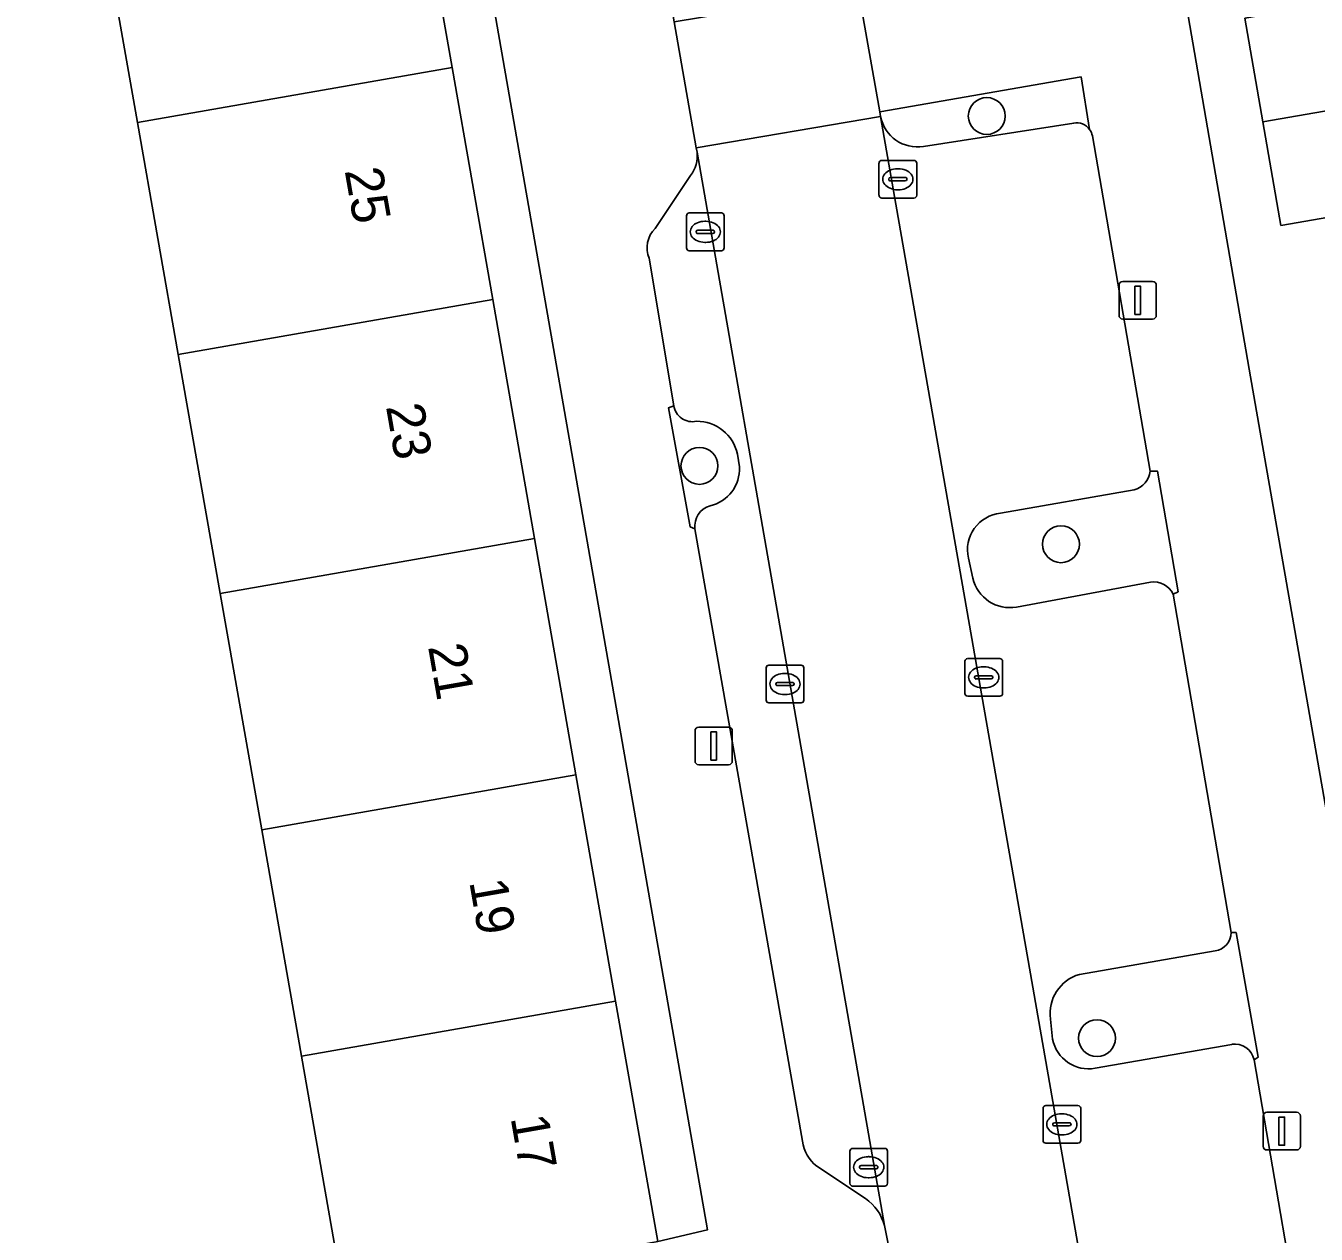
# Model space of a CAD drawing. Extents: x 162879 to 165540, y 384011 to 385181.
# Drawn here: x 164500.2 to 164534.44, y 384340.62 to 384372.69 of the extents above; entities that cross this region are included whole.
import ezdxf

# ---------------------------------------------------------------- set-up
doc = ezdxf.new("R2010")
doc.units = 0
for name, color, linetype in [('IMGEO_Boom', 7, 'Continuous'), ('IMGEO_Erf', 7, 'Continuous'), ('IMGEO_Groenvoorziening', 7, 'Continuous'), ('IMGEO_Kolk', 7, 'Continuous'), ('IMGEO_Lichtmast', 7, 'Continuous'), ('IMGEO_Pand', 7, 'Continuous'), ('IMGEO_Pand_nummerreeks', 7, 'Continuous'), ('IMGEO_Parkeervlak_open', 7, 'Continuous'), ('IMGEO_Rijbaan_lokaal_open', 7, 'Continuous'), ('IMGEO_Voetpad_open', 7, 'Continuous')]:
    doc.layers.add(name, color=color, linetype=linetype)

msp = doc.modelspace()

# ---------------------------------------------------------------- linework, layer by layer
at = {"layer": 'IMGEO_Boom'}
for centre in [(164525.696, 384370.298), (164518.072, 384361.011), (164527.666, 384358.932), (164528.622, 384345.823)]:
    msp.add_circle(centre, 0.489, dxfattribs=at)
at = {"layer": 'IMGEO_Erf'}
for points in [[(164535.028, 384388.905), (164528.484, 384387.777), (164532.656, 384363.578), (164542.86, 384305.194)], [(164498.884, 384337.295), (164501.909, 384337.837), (164504.882, 384338.369), (164507.856, 384338.901), (164508.621, 384339.038), (164507.513, 384345.345), (164506.459, 384351.35), (164505.356, 384357.627), (164504.243, 384363.965), (164503.162, 384370.123), (164502.077, 384376.299), (164500.936, 384382.798), (164504.363, 384383.398), (164509.287, 384384.261), (164510.425, 384377.761), (164511.507, 384371.585), (164512.586, 384365.426), (164513.696, 384359.088), (164514.796, 384352.81), (164515.847, 384346.805), (164516.965, 384340.424), (164518.285, 384340.732), (164510.44, 384385.655), (164491.022, 384382.255)], [(164538.636, 384368.287), (164533.503, 384367.395), (164533.026, 384370.142), (164532.548, 384372.892), (164537.663, 384373.781)]]:
    msp.add_lwpolyline(points, dxfattribs=at)
at = {"layer": 'IMGEO_Groenvoorziening'}
for points in [[(164528.427, 384369.941), (164528.198, 384371.337), (164522.859, 384370.413)], [(164522.859, 384370.413), (164522.881, 384370.285)], [(164524.017, 384369.491), (164528.003, 384370.112)], [(164517.393, 384362.609), (164517.25, 384362.549), (164517.831, 384359.394), (164517.953, 384359.341)], [(164519.136, 384360.984), (164519.079, 384361.325)], [(164530.641, 384357.608), (164530.772, 384357.673), (164530.225, 384360.873), (164530.035, 384360.873)], [(164529.608, 384360.373), (164526.057, 384359.757)], [(164525.21, 384358.566), (164525.326, 384358.034)], [(164526.49, 384357.264), (164530.041, 384357.925)], [(164532.788, 384345.248), (164532.898, 384345.318), (164532.311, 384348.627), (164532.179, 384348.627)], [(164531.759, 384348.141), (164528.155, 384347.516)], [(164527.384, 384346.33), (164527.442, 384345.799)], [(164528.576, 384345.024), (164532.196, 384345.659)]]:
    msp.add_lwpolyline(points, dxfattribs=at)
for centre, radius, start, end in [((164523.854, 384370.468), 0.99, 190.626, 279.4712), ((164528.079, 384369.691), 0.428, 35.7845, 100.2869), ((164517.89, 384362.688), 0.503, 188.9831, 282.2017), ((164518.002, 384361.094), 1.102, 12.0813, 90.303), ((164518.127, 384360.936), 1.01, 283.108, 2.727), ((164529.447, 384360.943), 0.592, 285.7855, 353.2198), ((164518.51, 384359.412), 0.561, 105.8847, 187.2997), ((164526.162, 384358.785), 0.977, 96.1815, 192.9801), ((164526.312, 384358.26), 1.011, 192.8885, 280.1413), ((164530.131, 384357.369), 0.563, 25.1231, 99.1789), ((164531.693, 384348.622), 0.486, 277.7964, 0.5366), ((164528.465, 384346.471), 1.09, 106.5219, 187.4236), ((164528.402, 384345.986), 0.978, 191.0496, 280.2513), ((164532.276, 384345.143), 0.523, 11.6353, 98.8235)]:
    msp.add_arc(centre, radius, start, end, dxfattribs=at)
at = {"layer": 'IMGEO_Kolk'}
for p, q in [((164522.837, 384368.194), (164522.837, 384369.046)), ((164522.912, 384369.12), (164523.764, 384369.12)), ((164523.838, 384369.046), (164523.838, 384368.194)), ((164523.139, 384368.663), (164523.537, 384368.663)), ((164523.325, 384368.9), (164523.35, 384368.9)), ((164523.096, 384368.614), (164523.096, 384368.626)), ((164523.534, 384368.577), (164523.136, 384368.577)), ((164523.348, 384368.34), (164523.323, 384368.34)), ((164523.58, 384368.626), (164523.58, 384368.614)), ((164523.764, 384368.12), (164522.912, 384368.12)), ((164517.728, 384366.798), (164517.728, 384367.65)), ((164517.803, 384367.724), (164518.655, 384367.724)), ((164518.729, 384367.65), (164518.729, 384366.798)), ((164518.216, 384367.504), (164518.241, 384367.504)), ((164517.987, 384367.218), (164517.987, 384367.23)), ((164518.425, 384367.181), (164518.027, 384367.181)), ((164518.03, 384367.267), (164518.428, 384367.267)), ((164518.239, 384366.944), (164518.214, 384366.944)), ((164518.471, 384367.23), (164518.471, 384367.218)), ((164518.655, 384366.724), (164517.803, 384366.724)), ((164519.842, 384354.797), (164519.842, 384355.649)), ((164519.917, 384355.723), (164520.769, 384355.723)), ((164520.843, 384355.649), (164520.843, 384354.797)), ((164525.115, 384354.973), (164525.115, 384355.825)), ((164525.19, 384355.899), (164526.042, 384355.899)), ((164525.603, 384355.679), (164525.628, 384355.679)), ((164526.116, 384355.825), (164526.116, 384354.973)), ((164520.33, 384355.503), (164520.355, 384355.503)), ((164525.374, 384355.393), (164525.374, 384355.405)), ((164525.812, 384355.356), (164525.414, 384355.356)), ((164525.417, 384355.442), (164525.815, 384355.442)), ((164525.858, 384355.405), (164525.858, 384355.393)), ((164520.101, 384355.217), (164520.101, 384355.229)), ((164520.539, 384355.18), (164520.141, 384355.18)), ((164520.144, 384355.266), (164520.542, 384355.266)), ((164520.585, 384355.229), (164520.585, 384355.217)), ((164525.626, 384355.119), (164525.601, 384355.119)), ((164520.769, 384354.723), (164519.917, 384354.723)), ((164520.353, 384354.943), (164520.328, 384354.943)), ((164526.042, 384354.899), (164525.19, 384354.899)), ((164527.264, 384344.035), (164528.116, 384344.035)), ((164527.189, 384343.109), (164527.189, 384343.961)), ((164527.677, 384343.815), (164527.702, 384343.815)), ((164528.19, 384343.961), (164528.19, 384343.109)), ((164527.448, 384343.529), (164527.448, 384343.541)), ((164527.886, 384343.492), (164527.488, 384343.492)), ((164527.491, 384343.578), (164527.889, 384343.578)), ((164527.932, 384343.541), (164527.932, 384343.529)), ((164528.116, 384343.035), (164527.264, 384343.035)), ((164527.7, 384343.255), (164527.675, 384343.255)), ((164522.063, 384341.972), (164522.063, 384342.824)), ((164522.138, 384342.898), (164522.99, 384342.898)), ((164522.551, 384342.678), (164522.576, 384342.678)), ((164523.064, 384342.824), (164523.064, 384341.972)), ((164522.322, 384342.392), (164522.322, 384342.404)), ((164522.76, 384342.355), (164522.362, 384342.355)), ((164522.365, 384342.441), (164522.763, 384342.441)), ((164522.806, 384342.404), (164522.806, 384342.392)), ((164522.574, 384342.118), (164522.549, 384342.118)), ((164522.99, 384341.898), (164522.138, 384341.898))]:
    msp.add_line(p, q, dxfattribs=at)
for points in [[(164522.837, 384368.194), (164522.837, 384369.046)], [(164522.912, 384369.12), (164523.764, 384369.12)], [(164523.838, 384369.046), (164523.838, 384368.194)], [(164523.764, 384368.12), (164522.912, 384368.12)], [(164517.728, 384366.798), (164517.728, 384367.65)], [(164517.803, 384367.724), (164518.655, 384367.724)], [(164518.729, 384367.65), (164518.729, 384366.798)], [(164518.655, 384366.724), (164517.803, 384366.724)], [(164519.842, 384354.797), (164519.842, 384355.649)], [(164519.917, 384355.723), (164520.769, 384355.723)], [(164520.843, 384355.649), (164520.843, 384354.797)], [(164525.115, 384354.973), (164525.115, 384355.825)], [(164525.19, 384355.899), (164526.042, 384355.899)], [(164526.116, 384355.825), (164526.116, 384354.973)], [(164520.769, 384354.723), (164519.917, 384354.723)], [(164526.042, 384354.899), (164525.19, 384354.899)], [(164527.264, 384344.035), (164528.116, 384344.035)], [(164527.189, 384343.109), (164527.189, 384343.961)], [(164528.19, 384343.961), (164528.19, 384343.109)], [(164528.116, 384343.035), (164527.264, 384343.035)], [(164522.063, 384341.972), (164522.063, 384342.824)], [(164522.138, 384342.898), (164522.99, 384342.898)], [(164523.064, 384342.824), (164523.064, 384341.972)], [(164522.99, 384341.898), (164522.138, 384341.898)]]:
    msp.add_lwpolyline(points, dxfattribs=at)
for centre, radius, start, end in [((164522.914, 384369.044), 0.0765, 91.552, 178.448), ((164522.914, 384369.044), 0.0765, 91.552, 178.448), ((164523.762, 384369.044), 0.0765, 1.552, 88.448), ((164523.762, 384369.044), 0.0765, 1.552, 88.448), ((164523.136, 384368.623), 0.0403, 85.8775, 175.7526), ((164523.541, 384368.625), 0.0386, 1.7309, 96.639), ((164523.133, 384368.613), 0.0366, 178.938, 274.7102), ((164523.537, 384368.62), 0.043, 264.8664, 352.4533), ((164522.914, 384368.196), 0.0765, 181.552, 268.448), ((164522.914, 384368.196), 0.0765, 181.552, 268.448), ((164523.762, 384368.196), 0.0765, 271.552, 358.448), ((164523.762, 384368.196), 0.0765, 271.552, 358.448), ((164517.805, 384367.648), 0.0765, 91.552, 178.448), ((164517.805, 384367.648), 0.0765, 91.552, 178.448), ((164518.653, 384367.648), 0.0765, 1.552, 88.448), ((164518.653, 384367.648), 0.0765, 1.552, 88.448), ((164518.027, 384367.227), 0.0403, 85.8775, 175.7526), ((164518.024, 384367.217), 0.0366, 178.938, 274.7102), ((164518.428, 384367.224), 0.043, 264.8664, 352.4533), ((164518.432, 384367.229), 0.0386, 1.7309, 96.639), ((164517.805, 384366.8), 0.0765, 181.552, 268.448), ((164517.805, 384366.8), 0.0765, 181.552, 268.448), ((164518.653, 384366.8), 0.0765, 271.552, 358.448), ((164518.653, 384366.8), 0.0765, 271.552, 358.448), ((164519.919, 384355.647), 0.0765, 91.552, 178.448), ((164519.919, 384355.647), 0.0765, 91.552, 178.448), ((164520.767, 384355.647), 0.0765, 1.552, 88.448), ((164520.767, 384355.647), 0.0765, 1.552, 88.448), ((164525.192, 384355.823), 0.0765, 91.552, 178.448), ((164525.192, 384355.823), 0.0765, 91.552, 178.448), ((164526.04, 384355.823), 0.0765, 1.552, 88.448), ((164526.04, 384355.823), 0.0765, 1.552, 88.448), ((164525.414, 384355.402), 0.0403, 85.8775, 175.7526), ((164525.411, 384355.392), 0.0366, 178.938, 274.7102), ((164525.815, 384355.399), 0.043, 264.8664, 352.4533), ((164525.819, 384355.404), 0.0386, 1.7309, 96.639), ((164520.141, 384355.226), 0.0403, 85.8775, 175.7526), ((164520.138, 384355.216), 0.0366, 178.938, 274.7102), ((164520.542, 384355.223), 0.043, 264.8664, 352.4533), ((164520.546, 384355.228), 0.0386, 1.7309, 96.639), ((164525.192, 384354.975), 0.0765, 181.552, 268.448), ((164525.192, 384354.975), 0.0765, 181.552, 268.448), ((164526.04, 384354.975), 0.0765, 271.552, 358.448), ((164526.04, 384354.975), 0.0765, 271.552, 358.448), ((164519.919, 384354.799), 0.0765, 181.552, 268.448), ((164519.919, 384354.799), 0.0765, 181.552, 268.448), ((164520.767, 384354.799), 0.0765, 271.552, 358.448), ((164520.767, 384354.799), 0.0765, 271.552, 358.448), ((164527.266, 384343.959), 0.0765, 91.552, 178.448), ((164527.266, 384343.959), 0.0765, 91.552, 178.448), ((164528.114, 384343.959), 0.0765, 1.552, 88.448), ((164528.114, 384343.959), 0.0765, 1.552, 88.448), ((164527.488, 384343.538), 0.0403, 85.8775, 175.7526), ((164527.485, 384343.528), 0.0366, 178.938, 274.7102), ((164527.889, 384343.535), 0.043, 264.8664, 352.4533), ((164527.893, 384343.54), 0.0386, 1.7309, 96.639), ((164527.266, 384343.111), 0.0765, 181.552, 268.448), ((164527.266, 384343.111), 0.0765, 181.552, 268.448), ((164528.114, 384343.111), 0.0765, 271.552, 358.448), ((164528.114, 384343.111), 0.0765, 271.552, 358.448), ((164522.14, 384342.822), 0.0765, 91.552, 178.448), ((164522.14, 384342.822), 0.0765, 91.552, 178.448), ((164522.988, 384342.822), 0.0765, 1.552, 88.448), ((164522.988, 384342.822), 0.0765, 1.552, 88.448), ((164522.362, 384342.401), 0.0403, 85.8775, 175.7526), ((164522.359, 384342.391), 0.0366, 178.938, 274.7102), ((164522.763, 384342.398), 0.043, 264.8664, 352.4533), ((164522.767, 384342.403), 0.0386, 1.7309, 96.639), ((164522.14, 384341.974), 0.0765, 181.552, 268.448), ((164522.14, 384341.974), 0.0765, 181.552, 268.448), ((164522.988, 384341.974), 0.0765, 271.552, 358.448), ((164522.988, 384341.974), 0.0765, 271.552, 358.448)]:
    msp.add_arc(centre, radius, start, end, dxfattribs=at)
for centre, major_axis, ratio, start_param, end_param in [((164523.324, 384368.62), (-0.387, 0.002), 0.722429, 4.712389, 7.853982), ((164523.349, 384368.62), (-0.39, 0.002), 0.717154, 1.570796, 4.712389), ((164518.215, 384367.224), (-0.387, 0.002), 0.722429, 4.712389, 7.853982), ((164518.24, 384367.224), (-0.39, 0.002), 0.717154, 1.570796, 4.712389), ((164525.602, 384355.399), (-0.387, 0.002), 0.722429, 4.712389, 7.853982), ((164525.627, 384355.399), (-0.39, 0.002), 0.717154, 1.570796, 4.712389), ((164520.329, 384355.223), (-0.387, 0.002), 0.722429, 4.712389, 7.853982), ((164520.354, 384355.223), (-0.39, 0.002), 0.717154, 1.570796, 4.712389), ((164527.676, 384343.535), (-0.387, 0.002), 0.722429, 4.712389, 7.853982), ((164527.701, 384343.535), (-0.39, 0.002), 0.717154, 1.570796, 4.712389), ((164522.55, 384342.398), (-0.387, 0.002), 0.722429, 4.712389, 7.853982), ((164522.575, 384342.398), (-0.39, 0.002), 0.717154, 1.570796, 4.712389)]:
    msp.add_ellipse(centre, major_axis=major_axis, ratio=ratio, start_param=start_param, end_param=end_param, dxfattribs=at)
at = {"layer": 'IMGEO_Lichtmast'}
for p, q in [((164529.206, 384365.008), (164529.206, 384365.808)), ((164529.206, 384365.808), (164529.206, 384365.008)), ((164529.306, 384365.908), (164530.096, 384365.908)), ((164530.096, 384365.908), (164529.306, 384365.908)), ((164530.196, 384365.808), (164530.196, 384365.008)), ((164530.196, 384365.008), (164530.196, 384365.808)), ((164530.096, 384364.908), (164529.306, 384364.908)), ((164529.306, 384364.908), (164530.096, 384364.908)), ((164517.955, 384353.18), (164517.955, 384353.98)), ((164517.955, 384353.98), (164517.955, 384353.18)), ((164518.055, 384354.08), (164518.845, 384354.08)), ((164518.845, 384354.08), (164518.055, 384354.08)), ((164518.945, 384353.98), (164518.945, 384353.18)), ((164518.945, 384353.18), (164518.945, 384353.98)), ((164518.845, 384353.08), (164518.055, 384353.08)), ((164518.055, 384353.08), (164518.845, 384353.08)), ((164533.028, 384342.955), (164533.028, 384343.755)), ((164533.028, 384343.755), (164533.028, 384342.955)), ((164533.128, 384343.855), (164533.918, 384343.855)), ((164533.918, 384343.855), (164533.128, 384343.855)), ((164534.018, 384343.755), (164534.018, 384342.955)), ((164534.018, 384342.955), (164534.018, 384343.755)), ((164533.918, 384342.855), (164533.128, 384342.855)), ((164533.128, 384342.855), (164533.918, 384342.855))]:
    msp.add_line(p, q, dxfattribs=at)
for points in [[(164529.626, 384365.783), (164529.776, 384365.783), (164529.776, 384365.033), (164529.626, 384365.033), (164529.626, 384365.783)], [(164518.375, 384353.955), (164518.525, 384353.955), (164518.525, 384353.205), (164518.375, 384353.205), (164518.375, 384353.955)], [(164533.448, 384343.73), (164533.598, 384343.73), (164533.598, 384342.98), (164533.448, 384342.98), (164533.448, 384343.73)]]:
    msp.add_lwpolyline(points, dxfattribs=at)
for centre, start, end in [((164529.306, 384365.808), 90, 180), ((164529.306, 384365.808), 90, 180), ((164530.096, 384365.808), 0, 90), ((164530.096, 384365.808), 360, 90), ((164529.306, 384365.008), 180, 270), ((164529.306, 384365.008), 180, 270), ((164530.096, 384365.008), 270, 0), ((164530.096, 384365.008), 270, 0), ((164518.055, 384353.98), 90, 180), ((164518.055, 384353.98), 90, 180), ((164518.845, 384353.98), 0, 90), ((164518.845, 384353.98), 360, 90), ((164518.055, 384353.18), 180, 270), ((164518.055, 384353.18), 180, 270), ((164518.845, 384353.18), 270, 0), ((164518.845, 384353.18), 270, 0), ((164533.128, 384343.755), 90, 180), ((164533.128, 384343.755), 90, 180), ((164533.918, 384343.755), 0, 90), ((164533.918, 384343.755), 360, 90), ((164533.128, 384342.955), 180, 270), ((164533.128, 384342.955), 180, 270), ((164533.918, 384342.955), 270, 0), ((164533.918, 384342.955), 270, 0)]:
    msp.add_arc(centre, 0.1, start, end, dxfattribs=at)
at = {"layer": 'IMGEO_Pand'}
for points in [[(164546.112, 384378.468), (164537.12, 384376.908), (164537.663, 384373.781), (164532.548, 384372.892), (164533.026, 384370.142), (164547.133, 384372.589)], [(164502.077, 384376.299), (164503.162, 384370.123), (164511.507, 384371.585), (164510.425, 384377.761)], [(164548.155, 384366.711), (164547.133, 384372.589), (164533.026, 384370.142), (164533.503, 384367.395), (164538.636, 384368.287), (164539.18, 384365.155)], [(164512.586, 384365.426), (164511.507, 384371.585), (164503.162, 384370.123), (164504.243, 384363.965)], [(164513.696, 384359.088), (164512.586, 384365.426), (164504.243, 384363.965), (164505.356, 384357.627)], [(164513.696, 384359.088), (164505.356, 384357.627), (164506.459, 384351.35), (164514.796, 384352.81)], [(164507.513, 384345.345), (164515.847, 384346.805), (164514.796, 384352.81), (164506.459, 384351.35)], [(164513.813, 384339.9), (164516.781, 384340.392), (164516.965, 384340.424), (164515.847, 384346.805), (164507.513, 384345.345), (164508.621, 384339.038), (164510.834, 384339.405)]]:
    msp.add_lwpolyline(points, close=True, dxfattribs=at)
at = {"layer": 'IMGEO_Parkeervlak_open'}
for points in [[(164522.881, 384370.285), (164530.256, 384328.107), (164535.097, 384328.936)], [(164528.003, 384370.112), (164524.017, 384369.491)], [(164530.035, 384360.873), (164528.499, 384369.774)], [(164522.984, 384340.848), (164518.008, 384369.337)], [(164517.839, 384368.721), (164516.898, 384367.314)], [(164516.741, 384366.522), (164517.393, 384362.609)], [(164519.079, 384361.325), (164519.136, 384360.984)], [(164526.057, 384359.757), (164529.608, 384360.373)], [(164517.953, 384359.341), (164520.806, 384343.089)], [(164525.326, 384358.034), (164525.21, 384358.566)], [(164530.041, 384357.925), (164526.49, 384357.264)], [(164532.179, 384348.627), (164530.641, 384357.608)], [(164528.155, 384347.516), (164531.759, 384348.141)], [(164527.442, 384345.799), (164527.384, 384346.33)], [(164532.196, 384345.659), (164528.576, 384345.024)], [(164534.302, 384336.417), (164532.788, 384345.248)], [(164521.186, 384342.428), (164522.482, 384341.565)]]:
    msp.add_lwpolyline(points, dxfattribs=at)
for centre, radius, start, end in [((164523.854, 384370.468), 0.99, 190.626, 279.4712), ((164528.079, 384369.691), 0.428, 35.7845, 100.2869), ((164528.074, 384369.69), 0.433, 11.2064, 35.439), ((164517.142, 384369.243), 0.871, 323.1541, 6.1626), ((164517.41, 384366.801), 0.725, 134.9325, 202.6425), ((164517.89, 384362.688), 0.503, 188.9831, 282.2017), ((164518.002, 384361.094), 1.102, 12.0813, 90.303), ((164518.127, 384360.936), 1.01, 283.108, 2.727), ((164529.447, 384360.943), 0.592, 285.7855, 353.2198), ((164518.51, 384359.412), 0.561, 105.8847, 187.2997), ((164526.162, 384358.785), 0.977, 96.1815, 192.9801), ((164526.312, 384358.26), 1.011, 192.8885, 280.1413), ((164530.131, 384357.369), 0.563, 25.1231, 99.1789), ((164531.693, 384348.622), 0.486, 277.7964, 0.5366), ((164528.465, 384346.471), 1.09, 106.5219, 187.4236), ((164528.402, 384345.986), 0.978, 191.0496, 280.2513), ((164532.276, 384345.143), 0.523, 11.6353, 98.8235), ((164521.787, 384343.213), 0.989, 187.2272, 232.5609), ((164521.759, 384340.524), 1.267, 14.7985, 55.1962)]:
    msp.add_arc(centre, radius, start, end, dxfattribs=at)
at = {"layer": 'IMGEO_Rijbaan_lokaal_open'}
msp.add_lwpolyline([(164522.297, 384373.61), (164517.406, 384372.796), (164517.988, 384369.454), (164522.881, 384370.285), (164522.859, 384370.413)], close=True, dxfattribs=at)
for points in [[(164518.369, 384330.977), (164517.368, 384330.741), (164499.522, 384327.653), (164492.615, 384326.444), (164493.41, 384321.685), (164530.256, 384328.107), (164522.881, 384370.285)], [(164522.881, 384370.285), (164517.988, 384369.454), (164518.008, 384369.337), (164522.984, 384340.848), (164523.255, 384339.482)]]:
    msp.add_lwpolyline(points, dxfattribs=at)
at = {"layer": 'IMGEO_Voetpad_open'}
for points in [[(164532.656, 384363.578), (164528.484, 384387.777), (164528.234, 384389.225), (164526.925, 384388.998), (164521.163, 384387.977), (164519.65, 384396.714), (164518.02, 384406.408), (164517.292, 384410.33), (164516.424, 384410.188)], [(164510.582, 384409.085), (164506.54, 384408.448), (164510.049, 384387.906), (164510.151, 384387.311), (164510.44, 384385.655), (164518.285, 384340.732), (164516.965, 384340.424), (164516.781, 384340.392), (164517.857, 384334.246), (164522.883, 384335.142)], [(164518.008, 384369.337), (164517.988, 384369.454), (164517.406, 384372.796), (164517.143, 384374.304)], [(164522.297, 384373.61), (164522.859, 384370.413), (164528.198, 384371.337), (164528.427, 384369.941)], [(164528.499, 384369.774), (164530.035, 384360.873), (164530.225, 384360.873), (164530.772, 384357.673), (164530.641, 384357.608), (164532.179, 384348.627), (164532.311, 384348.627), (164532.898, 384345.318), (164532.788, 384345.248), (164534.302, 384336.417)], [(164516.898, 384367.314), (164517.839, 384368.721)], [(164520.806, 384343.089), (164517.953, 384359.341), (164517.831, 384359.394), (164517.25, 384362.549), (164517.393, 384362.609), (164516.741, 384366.522)], [(164490.773, 384312.183), (164492.169, 384312.43), (164492.149, 384312.57), (164490.966, 384319.254), (164532.992, 384326.57), (164534.171, 384319.915), (164535.772, 384310.976), (164537.143, 384302.704), (164542.076, 384303.524), (164541.858, 384304.785), (164542.86, 384305.194), (164532.656, 384363.578)], [(164522.482, 384341.565), (164521.186, 384342.428)], [(164523.255, 384339.482), (164522.984, 384340.848)]]:
    msp.add_lwpolyline(points, dxfattribs=at)
for centre, radius, start, end in [((164528.074, 384369.69), 0.433, 11.2064, 35.439), ((164517.142, 384369.243), 0.871, 323.1541, 6.1626), ((164517.41, 384366.801), 0.725, 134.9325, 202.6425), ((164521.787, 384343.213), 0.989, 187.2272, 232.5609), ((164521.759, 384340.524), 1.267, 14.7985, 55.1962)]:
    msp.add_arc(centre, radius, start, end, dxfattribs=at)

# ---------------------------------------------------------------- texts
at = {"layer": 'IMGEO_Pand_nummerreeks'}
for s, p in [('25', (164508.656, 384368.853)), ('23', (164509.752, 384362.59)), ('21', (164510.869, 384356.217)), ('19', (164511.962, 384349.976)), ('17', (164513.059, 384343.714))]:
    msp.add_text(s, height=1, rotation=279.9345, dxfattribs=at).set_placement(p)

doc.saveas('drawing.dxf')
